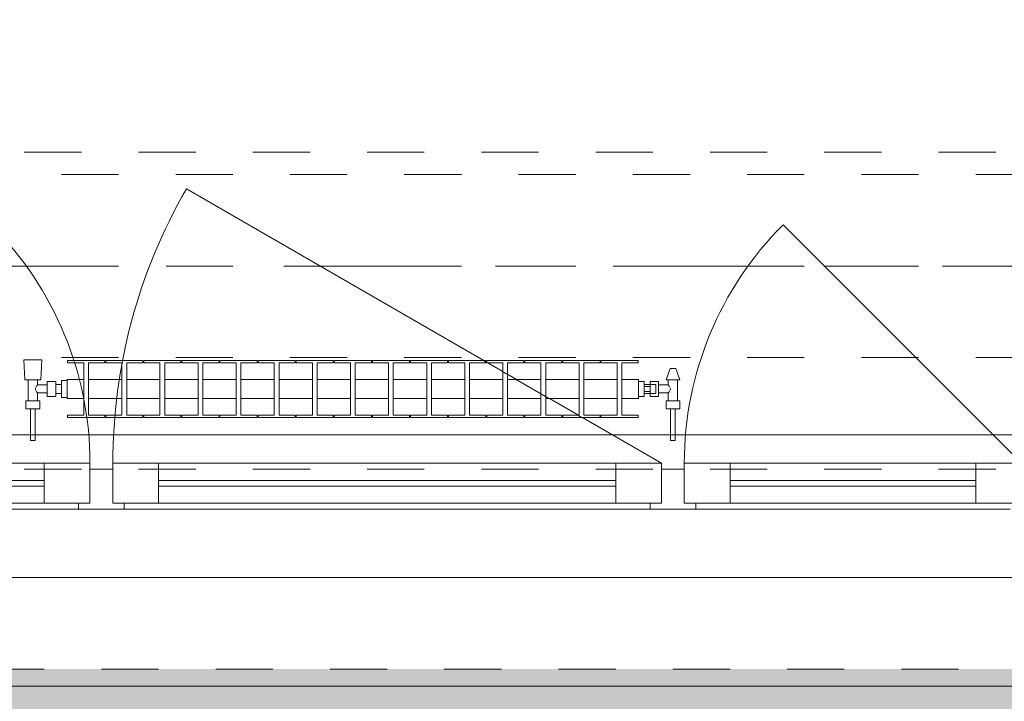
# Model space of a CAD drawing. Header units: metres. Extents: x -3.6 to 90.7, y -11.1 to 18.
# Tile 547 of 656: x 52.1 to 53.8, y -0.2 to 1. Entities that reach past the tile are written whole.
import ezdxf

# ---------------------------------------------------------------- set-up
doc = ezdxf.new("R2010")
doc.units = ezdxf.units.M
doc.header["$MEASUREMENT"] = 0
for name, pattern in [('Achse', [0.2, 0.1, -0.05, 0, -0.05]), ('Strichlinie doppelt', [0.546806, 0.264583, -0.105833, 0.070556, -0.105833]), ('Strichlinie eng', [0.115, 0.075, -0.04]), ('Untersicht', [0.1, 0.075, -0.025]), ('Wipeout_Contour', [1, 0, -1])]:
    doc.linetypes.add(name, pattern=pattern)
for name, color, linetype in [('152 - Bemaßung_ Beschriftung.Ausbau', 7, 'Continuous'), ('302 - Elemente.Schraffur', 7, 'Continuous'), ('451 - Universal.Achsen Raster', 7, 'Continuous'), ('603 - Struktur.Bodenplatte_ Decke Roh', 7, 'Continuous'), ('604 - Struktur.Wand Aussen', 7, 'Continuous'), ('608 - Struktur.Träger', 7, 'Continuous'), ('650 - Abdeckung.Fußboden Aufbau', 7, 'Continuous'), ('801 - HKLSE.Heizung_ Klima_ Lüftung', 7, 'Continuous'), ('Neubau_653 - Abdeckung.TB Verkofferung', 7, 'Continuous')]:
    doc.layers.add(name, color=color, linetype=linetype)
doc.styles.add('ERSTELLTER_STIL_2', font='txt')
doc.dimstyles.new('ERSTELLTER_STIL__1', dxfattribs={"dimtxt": 0.1, "dimasz": 0.0532, "dimexe": 0.18, "dimexo": 0.0625, "dimgap": 0, "dimtad": 1, "dimzin": 0, "dimdsep": 46, "dimtxsty": 'ERSTELLTER_STIL_2', "dimblk": 'ARROWHEAD_2', "dimblk1": 'ARROWHEAD_2', "dimblk2": 'ARROWHEAD_2', "dimcen": 0.09, "dimse1": 1, "dimse2": 1, "dimclrd": 7, "dimclre": 7, "dimclrt": 7, "dimazin": 0, "dimtfac": 1, "dimtdec": 4, "dimtmove": 0, "dimatfit": 3, "dimfxl": 1, "dimtolj": 1, "dimtzin": 0, "dimarcsym": 0})
doc.dimstyles.new('ERSTELLTER_STIL__2', dxfattribs={"dimtxt": 0.1, "dimasz": 0.0532, "dimexe": 0.18, "dimexo": 0.0625, "dimgap": 0, "dimtad": 1, "dimzin": 0, "dimdsep": 46, "dimtxsty": 'ERSTELLTER_STIL_2', "dimblk": 'ARROWHEAD_2', "dimblk1": 'ARROWHEAD_2', "dimblk2": 'ARROWHEAD_2', "dimcen": 0.09, "dimse1": 1, "dimse2": 1, "dimclrd": 7, "dimclre": 7, "dimclrt": 7, "dimazin": 0, "dimtfac": 1, "dimtdec": 4, "dimtmove": 2, "dimatfit": 3, "dimfxl": 1, "dimtolj": 1, "dimtzin": 0, "dimarcsym": 0})
doc.dimstyles.new('ERSTELLTER_STIL__3', dxfattribs={"dimtxt": 0.1, "dimasz": 0.0532, "dimexe": 0.18, "dimexo": 0.0625, "dimgap": 0, "dimtad": 1, "dimtih": 1, "dimtoh": 1, "dimzin": 0, "dimdsep": 46, "dimtxsty": 'ERSTELLTER_STIL_2', "dimblk": 'ARROWHEAD_2', "dimblk1": 'ARROWHEAD_2', "dimblk2": 'ARROWHEAD_2', "dimcen": 0.09, "dimse1": 1, "dimse2": 1, "dimclrd": 7, "dimclre": 7, "dimclrt": 7, "dimazin": 0, "dimtfac": 1, "dimtdec": 4, "dimtmove": 0, "dimatfit": 3, "dimfxl": 1, "dimtolj": 1, "dimtzin": 0, "dimarcsym": 0})

# ---------------------------------------------------------------- blocks, each defined once
blk = doc.blocks.new('*D352')
at = {"layer": '152 - Bemaßung_ Beschriftung.Ausbau', "color": 7, "linetype": 'Continuous', "lineweight": 5}
for p, q in [((-1.71, 0.0252), (-1.64, -0.0152)), ((-1.675, -0.145), (-1.675, 0.005)), ((-1.71, -0.1248), (-1.64, -0.1652)), ((-1.6225, -0.145), (-1.7275, -0.145)), ((-1.675, -0.1792), (-1.675, -0.145))]:
    blk.add_line(p, q, dxfattribs=at)
at = {"layer": '152 - Bemaßung_ Beschriftung.Ausbau', "color": 7, "lineweight": 5, "insert": (-1.6866, -0.1459), "char_height": 0.1, "attachment_point": 7, "rotation": 90, "style": 'ERSTELLTER_STIL_2'}
blk.add_mtext('\\A1;{\\pql;\\fArial|b0|i0|c0|p38;15}', dxfattribs=at)
blk = doc.blocks.new('ARROWHEAD_2')
at = {"color": 0, "linetype": 'Continuous', "lineweight": 0}
for p, q in [((-0.378, -0.655), (0.378, 0.655)), ((0, 0), (-1, 0))]:
    blk.add_line(p, q, dxfattribs=at)
blk = doc.blocks.new('*D353')
at = {"layer": '152 - Bemaßung_ Beschriftung.Ausbau', "color": 7, "linetype": 'Continuous', "lineweight": 5}
for p, q in [((-1.71, 0.0252), (-1.64, -0.0152)), ((-1.675, -0.145), (-1.675, 0.005))]:
    blk.add_line(p, q, dxfattribs=at)
blk = doc.blocks.new('*D362')
at = {"layer": '152 - Bemaßung_ Beschriftung.Ausbau', "color": 7, "linetype": 'Continuous', "lineweight": 5}
for p, q in [((-2.21, 0.0252), (-2.14, -0.0152)), ((-2.175, -0.145), (-2.175, 0.005)), ((-2.21, -0.1248), (-2.14, -0.1652)), ((-2.1225, -0.145), (-2.2275, -0.145)), ((-2.175, -0.1792), (-2.175, -0.145))]:
    blk.add_line(p, q, dxfattribs=at)
at = {"layer": '152 - Bemaßung_ Beschriftung.Ausbau', "color": 7, "lineweight": 5, "insert": (-2.1845, -0.1451), "char_height": 0.1, "attachment_point": 7, "rotation": 90, "style": 'ERSTELLTER_STIL_2'}
blk.add_mtext('\\A1;{\\pql;\\fArial|b0|i0|c0|p38;15}', dxfattribs=at)
blk = doc.blocks.new('*D363')
at = {"layer": '152 - Bemaßung_ Beschriftung.Ausbau', "color": 7, "linetype": 'Continuous', "lineweight": 5}
for p, q in [((-2.21, 0.2702), (-2.14, 0.2298)), ((-2.14, 0.2248), (-2.21, 0.2652)), ((-2.1225, 0.245), (-2.2275, 0.245)), ((-2.175, 0.005), (-2.175, 0.245)), ((-2.21, 0.0252), (-2.14, -0.0152)), ((-2.1225, 0.005), (-2.2275, 0.005)), ((-2.175, -0.145), (-2.175, 0.005))]:
    blk.add_line(p, q, dxfattribs=at)
at = {"layer": '152 - Bemaßung_ Beschriftung.Ausbau', "color": 7, "lineweight": 5, "insert": (-2.195, 0.0491), "char_height": 0.1, "attachment_point": 7, "rotation": 90, "style": 'ERSTELLTER_STIL_2'}
blk.add_mtext('\\A1;{\\pql;\\fArial|b0|i0|c0|p38;24}', dxfattribs=at)
blk = doc.blocks.new('*D408')
at = {"layer": '152 - Bemaßung_ Beschriftung.Ausbau', "color": 7, "linetype": 'Continuous', "lineweight": 5}
for p, q in [((51.55, -4.1125), (51.55, -4.0075)), ((53.95, -4.1125), (53.95, -4.0075)), ((51.5702, -4.025), (51.5298, -4.095)), ((53.9702, -4.025), (53.9298, -4.095)), ((51.55, -4.06), (53.95, -4.06))]:
    blk.add_line(p, q, dxfattribs=at)
at = {"layer": '152 - Bemaßung_ Beschriftung.Ausbau', "color": 7, "lineweight": 5, "char_height": 0.1, "attachment_point": 7, "style": 'ERSTELLTER_STIL_2'}
for s, insert in [('\\A1;{\\pql;\\fArial|b0|i0|c0|p38;2,40}', (52.617, -4.04)), ('\\A1;{\\pql;\\fArial|b0|i0|c0|p38;2,01}', (52.617, -4.18))]:
    blk.add_mtext(s, dxfattribs=dict(at, insert=insert))
blk = doc.blocks.new('*D446')
at = {"layer": '152 - Bemaßung_ Beschriftung.Ausbau', "color": 7, "linetype": 'Continuous', "lineweight": 5}
for p, q in [((51.005, -4.6125), (51.005, -4.5075)), ((54.465, -4.6125), (54.465, -4.5075)), ((51.0252, -4.525), (50.9848, -4.595)), ((54.4852, -4.525), (54.4448, -4.595)), ((51.005, -4.56), (54.465, -4.56))]:
    blk.add_line(p, q, dxfattribs=at)
at = {"layer": '152 - Bemaßung_ Beschriftung.Ausbau', "color": 7, "lineweight": 5, "char_height": 0.1, "attachment_point": 7, "style": 'ERSTELLTER_STIL_2'}
for s, insert in [('\\A1;{\\pql;\\fArial|b0|i0|c0|p38;3,46}', (52.5261, -4.54)), ('\\A1;{\\pql;\\fArial|b0|i0|c0|p38;14}', (54.293, -4.54))]:
    blk.add_mtext(s, dxfattribs=dict(at, insert=insert))
blk = doc.blocks.new('*D485')
at = {"layer": '152 - Bemaßung_ Beschriftung.Ausbau', "color": 7, "linetype": 'Continuous', "lineweight": 5}
for p, q in [((51.08, -5.1125), (51.08, -5.0075)), ((54.38, -5.1125), (54.38, -5.0075)), ((51.1002, -5.025), (51.0598, -5.095)), ((54.4002, -5.025), (54.3598, -5.095)), ((51.08, -5.06), (54.38, -5.06))]:
    blk.add_line(p, q, dxfattribs=at)
at = {"layer": '152 - Bemaßung_ Beschriftung.Ausbau', "color": 7, "lineweight": 5, "insert": (52.597, -5.04), "char_height": 0.1, "attachment_point": 7, "style": 'ERSTELLTER_STIL_2'}
blk.add_mtext('\\A1;{\\pql;\\fArial|b0|i0|c0|p38;3,30}', dxfattribs=at)
blk = doc.blocks.new('*D494')
at = {"layer": '152 - Bemaßung_ Beschriftung.Ausbau', "color": 7, "linetype": 'Continuous', "lineweight": 5}
for p, q in [((-0.165, -5.6125), (-0.165, -5.5075)), ((62.425, -5.6125), (62.425, -5.5075)), ((-0.1448, -5.525), (-0.1852, -5.595)), ((62.4048, -5.595), (62.4452, -5.525)), ((-0.1992, -5.56), (-0.165, -5.56)), ((-0.165, -5.56), (62.425, -5.56)), ((62.425, -5.56), (62.4593, -5.56))]:
    blk.add_line(p, q, dxfattribs=at)
at = {"layer": '152 - Bemaßung_ Beschriftung.Ausbau', "color": 7, "lineweight": 5, "insert": (30.959, -5.54), "char_height": 0.1, "attachment_point": 7, "style": 'ERSTELLTER_STIL_2'}
blk.add_mtext('\\A1;{\\pql;\\fArial|b0|i0|c0|p38;62,59}', dxfattribs=at)

msp = doc.modelspace()

# ---------------------------------------------------------------- hatches: boundary and pattern name
at = {"layer": '302 - Elemente.Schraffur', "linetype": 'Continuous', "lineweight": 0, "true_color": 0x191919}
msp.add_hatch(color=250, dxfattribs=at).paths.add_polyline_path([(43.73, -3.31), (55.22, -3.31), (55.22, -0.155), (43.73, -0.155)])

# ---------------------------------------------------------------- linework, layer by layer
at = {"layer": '451 - Universal.Achsen Raster', "color": 160, "linetype": 'Strichlinie doppelt', "lineweight": 9, "true_color": 0x3232ff}
msp.add_line((64.935, 0.55), (-3.175, 0.55), dxfattribs=at)
at = {"layer": '603 - Struktur.Bodenplatte_ Decke Roh', "color": 7, "linetype": 'Continuous', "lineweight": 18, "flags": 128}
msp.add_lwpolyline([(-0.015, 0.005), (62.275, 0.005), (62.275, 13.695), (50.78, 13.695), (50.78, 13.455), (50.78, 13), (50.84, 13), (50.84, 8.585), (49.03, 8.585), (49.03, 8.725), (47.41, 8.725), (47.41, 13), (47.48, 13), (47.48, 13.455), (47.48, 13.695), (14.78, 13.695)], dxfattribs=at)
at = {"layer": '604 - Struktur.Wand Aussen', "color": 7, "linetype": 'Continuous', "lineweight": 9}
for p, q in [((53.86, 0.205), (53.4428, 0.6222)), ((51.65, -0.185), (53.85, -0.185))]:
    msp.add_line(p, q, dxfattribs=at)
at = {"layer": '604 - Struktur.Wand Aussen', "color": 7, "linetype": 'Continuous', "lineweight": 13}
for p, q in [((51.72, 0.205), (52.15, 0.205)), ((52.15, 0.135), (52.15, 0.205)), ((52.15, 0.205), (52.23, 0.205)), ((52.23, 0.205), (52.23, 0.135)), ((52.23, 0.135), (52.23, 0.195)), ((52.23, 0.195), (52.25, 0.195)), ((52.25, 0.195), (52.27, 0.195)), ((52.27, 0.135), (52.27, 0.205)), ((52.27, 0.205), (52.35, 0.205)), ((52.27, 0.195), (52.27, 0.135)), ((52.35, 0.205), (53.15, 0.205)), ((52.35, 0.205), (52.35, 0.135)), ((53.15, 0.135), (53.15, 0.205)), ((53.15, 0.205), (53.23, 0.205)), ((53.23, 0.205), (53.23, 0.135)), ((53.23, 0.135), (53.23, 0.195)), ((53.23, 0.195), (53.25, 0.195)), ((53.25, 0.195), (53.27, 0.195)), ((53.27, 0.135), (53.27, 0.205)), ((53.27, 0.205), (53.35, 0.205)), ((53.27, 0.195), (53.27, 0.135)), ((53.35, 0.205), (53.78, 0.205)), ((53.35, 0.205), (53.35, 0.135)), ((53.78, 0.135), (53.78, 0.205)), ((53.78, 0.205), (53.86, 0.205)), ((51.72, 0.175), (52.15, 0.175)), ((52.35, 0.175), (53.15, 0.175)), ((53.35, 0.175), (53.78, 0.175)), ((52.15, 0.165), (51.72, 0.165)), ((53.15, 0.165), (52.35, 0.165)), ((53.78, 0.165), (53.35, 0.165)), ((52.21, 0.125), (51.66, 0.125)), ((52.15, 0.135), (51.72, 0.135)), ((52.23, 0.135), (52.15, 0.135)), ((52.21, 0.125), (52.21, 0.135)), ((52.21, 0.135), (52.23, 0.135)), ((52.25, 0.125), (52.21, 0.125)), ((52.29, 0.125), (52.25, 0.125)), ((52.27, 0.135), (52.29, 0.135)), ((52.35, 0.135), (52.27, 0.135)), ((52.29, 0.135), (52.29, 0.125)), ((53.21, 0.125), (52.29, 0.125)), ((53.15, 0.135), (52.35, 0.135)), ((53.23, 0.135), (53.15, 0.135)), ((53.21, 0.125), (53.21, 0.135)), ((53.21, 0.135), (53.23, 0.135)), ((53.25, 0.125), (53.21, 0.125)), ((53.29, 0.125), (53.25, 0.125)), ((53.27, 0.135), (53.29, 0.135)), ((53.35, 0.135), (53.27, 0.135)), ((53.29, 0.135), (53.29, 0.125)), ((53.84, 0.125), (53.29, 0.125)), ((53.78, 0.135), (53.35, 0.135)), ((53.86, 0.135), (53.78, 0.135))]:
    msp.add_line(p, q, dxfattribs=at)
at = {"layer": '604 - Struktur.Wand Aussen', "color": 7, "linetype": 'Strichlinie eng', "lineweight": 9}
msp.add_line((51.65, -0.155), (53.85, -0.155), dxfattribs=at)
at = {"layer": '608 - Struktur.Träger', "color": 7, "linetype": 'Untersicht', "lineweight": 13}
msp.add_line((0.38, 0.71), (61.88, 0.71), dxfattribs=at)
at = {"layer": '608 - Struktur.Träger', "color": 7, "linetype": 'Achse', "lineweight": 9}
msp.add_line((0.38, 0.55), (61.88, 0.55), dxfattribs=at)
at = {"layer": '650 - Abdeckung.Fußboden Aufbau', "color": 7, "linetype": 'Continuous', "lineweight": 13, "flags": 128}
msp.add_lwpolyline([(51.005, 5.805), (51.005, 1.01), (51.115, 1.01), (51.115, 0.255), (54.37, 0.255), (54.37, 0.71), (54.465, 0.71), (54.465, 5.19), (54.37, 5.19)], dxfattribs=at)
at = {"layer": 'Neubau_653 - Abdeckung.TB Verkofferung', "color": 1, "linetype": 'Untersicht', "lineweight": 9}
for p, q in [((51.115, 0.7495), (62.025, 0.7495)), ((51.115, 0.195), (62.025, 0.195))]:
    msp.add_line(p, q, dxfattribs=at)

# ---------------------------------------------------------------- dimensions: what is measured, and where the dimension line sits
at = {"layer": '152 - Bemaßung_ Beschriftung.Ausbau', "color": 7, "linetype": 'Continuous', "lineweight": 5}
for base, p1, p2, picture, middle in [((53.95, -4.06), (51.55, 0.125), (53.95, 0.125), '*D408', (52.7469, -3.99)), ((62.425, -5.56), (-0.165, -0.145), (62.425, -0.145), '*D494', (31.127, -5.49))]:
    dim = msp.add_linear_dim(base=base, p1=p1, p2=p2, dimstyle='ERSTELLTER_STIL__3', dxfattribs=at)
    dim.commit()
    dim.dimension.update_dxf_attribs({"geometry": picture, "text_midpoint": middle, "dimtype": 160})
for base, p1, p2, dimstyle, picture, middle in [((-2.175, 0.005), (-0.165, -0.145), (62.275, 0.005), 'ERSTELLTER_STIL__2', '*D362', (-2.2345, -0.0689)), ((-1.675, 0.005), (-0.165, -0.145), (62.275, 0.005), 'ERSTELLTER_STIL__2', '*D352', (-1.7366, -0.0697)), ((-1.675, 0.005), (62.275025, 0.005), (-0.015, 0.005), 'ERSTELLTER_STIL__1', '*D353', (-1.7450000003, 0.001853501))]:
    dim = msp.add_linear_dim(base=base, p1=p1, p2=p2, angle=90, dimstyle=dimstyle, dxfattribs=at)
    dim.commit()
    dim.dimension.update_dxf_attribs({"geometry": picture, "text_midpoint": middle, "dimtype": 160, "text_rotation": 90})

# ---------------------------------------------------------------- next in the draw order: wipeouts: each hides what was drawn before it
at = {"color": 254, "linetype": 'Wipeout_Contour', "lineweight": 0, "ltscale": 12857.093999}
msp.add_wipeout([(52.19, 0.3183), (52.2192, 0.3183), (52.2192, 0.2892), (52.1908, 0.2892), (52.1908, 0.285), (52.2558, 0.285), (52.2558, 0.2892), (52.2275, 0.2892), (52.2275, 0.3183), (52.2858, 0.3183), (52.2858, 0.2892), (52.2575, 0.2892), (52.2575, 0.285), (52.3225, 0.285), (52.3225, 0.2892), (52.2942, 0.2892), (52.2942, 0.3183), (52.3525, 0.3183), (52.3525, 0.2892), (52.3242, 0.2892), (52.3242, 0.285), (52.3892, 0.285), (52.3892, 0.2892), (52.3608, 0.2892), (52.3608, 0.3183), (52.4192, 0.3183), (52.4192, 0.2892), (52.3908, 0.2892), (52.3908, 0.285), (52.4558, 0.285), (52.4558, 0.2892), (52.4275, 0.2892), (52.4275, 0.3183), (52.4858, 0.3183), (52.4858, 0.2892), (52.4575, 0.2892), (52.4575, 0.285), (52.5225, 0.285), (52.5225, 0.2892), (52.4942, 0.2892), (52.4942, 0.3183), (52.5525, 0.3183), (52.5525, 0.2892), (52.5242, 0.2892), (52.5242, 0.285), (52.5892, 0.285), (52.5892, 0.2892), (52.5608, 0.2892), (52.5608, 0.3183), (52.6192, 0.3183), (52.6192, 0.2892), (52.5908, 0.2892), (52.5908, 0.285), (52.6558, 0.285), (52.6558, 0.2892), (52.6275, 0.2892), (52.6275, 0.3183), (52.6858, 0.3183), (52.6858, 0.2892), (52.6575, 0.2892), (52.6575, 0.285), (52.7225, 0.285), (52.7225, 0.2892), (52.6942, 0.2892), (52.6942, 0.3183), (52.7525, 0.3183), (52.7525, 0.2892), (52.7242, 0.2892), (52.7242, 0.285), (52.7892, 0.285), (52.7892, 0.2892), (52.7608, 0.2892), (52.7608, 0.3183), (52.8192, 0.3183), (52.8192, 0.2892), (52.7908, 0.2892), (52.7908, 0.285), (52.8558, 0.285), (52.8558, 0.2892), (52.8275, 0.2892), (52.8275, 0.3183), (52.8858, 0.3183), (52.8858, 0.2892), (52.8575, 0.2892), (52.8575, 0.285), (52.9225, 0.285), (52.9225, 0.2892), (52.8942, 0.2892), (52.8942, 0.3183), (52.9525, 0.3183), (52.9525, 0.2892), (52.9242, 0.2892), (52.9242, 0.285), (52.9892, 0.285), (52.9892, 0.2892), (52.9608, 0.2892), (52.9608, 0.3183), (53.0192, 0.3183), (53.0192, 0.2892), (52.9908, 0.2892), (52.9908, 0.285), (53.0558, 0.285), (53.0558, 0.2892), (53.0275, 0.2892), (53.0275, 0.3183), (53.0858, 0.3183), (53.0858, 0.2892), (53.0575, 0.2892), (53.0575, 0.285), (53.1225, 0.285), (53.1225, 0.2892), (53.0942, 0.2892), (53.0942, 0.3183), (53.1525, 0.3183), (53.1525, 0.2892), (53.1242, 0.2892), (53.1242, 0.285), (53.1892, 0.285), (53.1892, 0.2892), (53.1608, 0.2892), (53.1608, 0.3183), (53.19, 0.3183), (53.19, 0.3517), (53.1608, 0.3517), (53.1608, 0.3808), (53.1892, 0.3808), (53.1892, 0.385), (53.1242, 0.385), (53.1242, 0.3808), (53.1525, 0.3808), (53.1525, 0.3517), (53.0942, 0.3517), (53.0942, 0.3808), (53.1225, 0.3808), (53.1225, 0.385), (53.0575, 0.385), (53.0575, 0.3808), (53.0858, 0.3808), (53.0858, 0.3517), (53.0275, 0.3517), (53.0275, 0.3808), (53.0558, 0.3808), (53.0558, 0.385), (52.9908, 0.385), (52.9908, 0.3808), (53.0192, 0.3808), (53.0192, 0.3517), (52.9608, 0.3517), (52.9608, 0.3808), (52.9892, 0.3808), (52.9892, 0.385), (52.9242, 0.385), (52.9242, 0.3808), (52.9525, 0.3808), (52.9525, 0.3517), (52.8942, 0.3517), (52.8942, 0.3808), (52.9225, 0.3808), (52.9225, 0.385), (52.8575, 0.385), (52.8575, 0.3808), (52.8858, 0.3808), (52.8858, 0.3517), (52.8275, 0.3517), (52.8275, 0.3808), (52.8558, 0.3808), (52.8558, 0.385), (52.7908, 0.385), (52.7908, 0.3808), (52.8192, 0.3808), (52.8192, 0.3517), (52.7608, 0.3517), (52.7608, 0.3808), (52.7892, 0.3808), (52.7892, 0.385), (52.7242, 0.385), (52.7242, 0.3808), (52.7525, 0.3808), (52.7525, 0.3517), (52.6942, 0.3517), (52.6942, 0.3808), (52.7225, 0.3808), (52.7225, 0.385), (52.6575, 0.385), (52.6575, 0.3808), (52.6858, 0.3808), (52.6858, 0.3517), (52.6275, 0.3517), (52.6275, 0.3808), (52.6558, 0.3808), (52.6558, 0.385), (52.5908, 0.385), (52.5908, 0.3808), (52.6192, 0.3808), (52.6192, 0.3517), (52.5608, 0.3517), (52.5608, 0.3808), (52.5892, 0.3808), (52.5892, 0.385), (52.5242, 0.385), (52.5242, 0.3808), (52.5525, 0.3808), (52.5525, 0.3517), (52.4942, 0.3517), (52.4942, 0.3808), (52.5225, 0.3808), (52.5225, 0.385), (52.4575, 0.385), (52.4575, 0.3808), (52.4858, 0.3808), (52.4858, 0.3517), (52.4275, 0.3517), (52.4275, 0.3808), (52.4558, 0.3808), (52.4558, 0.385), (52.3908, 0.385), (52.3908, 0.3808), (52.4192, 0.3808), (52.4192, 0.3517), (52.3608, 0.3517), (52.3608, 0.3808), (52.3892, 0.3808), (52.3892, 0.385), (52.3242, 0.385), (52.3242, 0.3808), (52.3525, 0.3808), (52.3525, 0.3517), (52.2942, 0.3517), (52.2942, 0.3808), (52.3225, 0.3808), (52.3225, 0.385), (52.2575, 0.385), (52.2575, 0.3808), (52.2858, 0.3808), (52.2858, 0.3517), (52.2275, 0.3517), (52.2275, 0.3808), (52.2558, 0.3808), (52.2558, 0.385), (52.1908, 0.385), (52.1908, 0.3808), (52.2192, 0.3808), (52.2192, 0.3517), (52.19, 0.3517)], dxfattribs=at).dxf.layer = '801 - HKLSE.Heizung_ Klima_ Lüftung'

# ---------------------------------------------------------------- next in the draw order: linework, layer by layer
at = {"layer": '604 - Struktur.Wand Aussen', "color": 7, "linetype": 'Continuous', "lineweight": 9}
msp.add_arc((53.23, 0.205), 0.96, 150, 180, dxfattribs=at)
at = {"layer": '801 - HKLSE.Heizung_ Klima_ Lüftung', "color": 7, "linetype": 'Continuous', "lineweight": 5}
for p, q in [((52.2192, 0.2892), (52.2192, 0.3808)), ((52.2558, 0.3808), (52.2275, 0.3808)), ((52.2275, 0.3808), (52.2275, 0.2892)), ((52.2558, 0.385), (52.2558, 0.3808)), ((52.2575, 0.385), (52.3225, 0.385)), ((52.2575, 0.3808), (52.2575, 0.385)), ((52.2575, 0.385), (52.3225, 0.385)), ((52.2575, 0.3808), (52.2575, 0.385)), ((52.2858, 0.3808), (52.2575, 0.3808)), ((52.2858, 0.2892), (52.2858, 0.3808)), ((52.3225, 0.3808), (52.2942, 0.3808)), ((52.2942, 0.3808), (52.2942, 0.2892)), ((52.3225, 0.385), (52.3225, 0.3808)), ((52.3225, 0.385), (52.3225, 0.3808)), ((52.3242, 0.385), (52.3892, 0.385)), ((52.3242, 0.385), (52.3892, 0.385)), ((52.3242, 0.3808), (52.3242, 0.385)), ((52.3525, 0.3808), (52.3242, 0.3808)), ((52.3525, 0.2892), (52.3525, 0.3808)), ((52.3892, 0.3808), (52.3608, 0.3808)), ((52.3608, 0.3808), (52.3608, 0.2892)), ((52.3892, 0.385), (52.3892, 0.3808)), ((52.3892, 0.385), (52.3892, 0.3808)), ((52.3908, 0.385), (52.4558, 0.385)), ((52.3908, 0.385), (52.4558, 0.385)), ((52.3908, 0.3808), (52.3908, 0.385)), ((52.4192, 0.3808), (52.3908, 0.3808)), ((52.4192, 0.2892), (52.4192, 0.3808)), ((52.4558, 0.3808), (52.4275, 0.3808)), ((52.4275, 0.3808), (52.4275, 0.2892)), ((52.4558, 0.385), (52.4558, 0.3808)), ((52.4575, 0.385), (52.5225, 0.385)), ((52.4575, 0.3808), (52.4575, 0.385)), ((52.4575, 0.385), (52.5225, 0.385)), ((52.4575, 0.3808), (52.4575, 0.385)), ((52.4858, 0.3808), (52.4575, 0.3808)), ((52.4858, 0.2892), (52.4858, 0.3808)), ((52.5225, 0.3808), (52.4942, 0.3808)), ((52.4942, 0.3808), (52.4942, 0.2892)), ((52.5225, 0.385), (52.5225, 0.3808)), ((52.5225, 0.385), (52.5225, 0.3808)), ((52.5242, 0.385), (52.5892, 0.385)), ((52.5242, 0.385), (52.5892, 0.385)), ((52.5242, 0.3808), (52.5242, 0.385)), ((52.5525, 0.3808), (52.5242, 0.3808)), ((52.5525, 0.2892), (52.5525, 0.3808)), ((52.5892, 0.3808), (52.5608, 0.3808)), ((52.5608, 0.3808), (52.5608, 0.2892)), ((52.5892, 0.385), (52.5892, 0.3808)), ((52.5908, 0.385), (52.6558, 0.385)), ((52.5908, 0.3808), (52.5908, 0.385)), ((52.5908, 0.385), (52.6558, 0.385)), ((52.5908, 0.3808), (52.5908, 0.385)), ((52.6192, 0.3808), (52.5908, 0.3808)), ((52.6192, 0.2892), (52.6192, 0.3808)), ((52.6558, 0.3808), (52.6275, 0.3808)), ((52.6275, 0.3808), (52.6275, 0.2892)), ((52.6558, 0.385), (52.6558, 0.3808)), ((52.6575, 0.385), (52.7225, 0.385)), ((52.6575, 0.385), (52.7225, 0.385)), ((52.6575, 0.3808), (52.6575, 0.385)), ((52.6858, 0.3808), (52.6575, 0.3808)), ((52.6858, 0.2892), (52.6858, 0.3808)), ((52.7225, 0.3808), (52.6942, 0.3808)), ((52.6942, 0.3808), (52.6942, 0.2892)), ((52.7225, 0.385), (52.7225, 0.3808)), ((52.7225, 0.385), (52.7225, 0.3808)), ((52.7242, 0.385), (52.7892, 0.385)), ((52.7242, 0.385), (52.7892, 0.385)), ((52.7242, 0.3808), (52.7242, 0.385)), ((52.7525, 0.3808), (52.7242, 0.3808)), ((52.7525, 0.2892), (52.7525, 0.3808)), ((52.7892, 0.3808), (52.7608, 0.3808)), ((52.7608, 0.3808), (52.7608, 0.2892)), ((52.7892, 0.385), (52.7892, 0.3808)), ((52.7892, 0.385), (52.7892, 0.3808)), ((52.7908, 0.385), (52.8558, 0.385)), ((52.7908, 0.3808), (52.7908, 0.385)), ((52.7908, 0.385), (52.8558, 0.385)), ((52.7908, 0.3808), (52.7908, 0.385)), ((52.8192, 0.3808), (52.7908, 0.3808)), ((52.8192, 0.2892), (52.8192, 0.3808)), ((52.8558, 0.3808), (52.8275, 0.3808)), ((52.8275, 0.3808), (52.8275, 0.2892)), ((52.8558, 0.385), (52.8558, 0.3808)), ((52.8575, 0.385), (52.9225, 0.385)), ((52.8575, 0.385), (52.9225, 0.385)), ((52.8575, 0.3808), (52.8575, 0.385)), ((52.8858, 0.3808), (52.8575, 0.3808)), ((52.8858, 0.2892), (52.8858, 0.3808)), ((52.9225, 0.3808), (52.8942, 0.3808)), ((52.8942, 0.3808), (52.8942, 0.2892)), ((52.9225, 0.385), (52.9225, 0.3808)), ((52.9242, 0.385), (52.9892, 0.385)), ((52.9242, 0.385), (52.9892, 0.385)), ((52.9242, 0.3808), (52.9242, 0.385)), ((52.9525, 0.3808), (52.9242, 0.3808)), ((52.9525, 0.2892), (52.9525, 0.3808)), ((52.9892, 0.3808), (52.9608, 0.3808)), ((52.9608, 0.3808), (52.9608, 0.2892)), ((52.9892, 0.385), (52.9892, 0.3808)), ((52.9892, 0.385), (52.9892, 0.3808)), ((52.9908, 0.385), (53.0558, 0.385)), ((52.9908, 0.3808), (52.9908, 0.385)), ((52.9908, 0.385), (53.0558, 0.385)), ((52.9908, 0.3808), (52.9908, 0.385)), ((53.0192, 0.3808), (52.9908, 0.3808)), ((53.0192, 0.2892), (53.0192, 0.3808)), ((53.0558, 0.3808), (53.0275, 0.3808)), ((53.0275, 0.3808), (53.0275, 0.2892)), ((53.0558, 0.385), (53.0558, 0.3808)), ((53.0575, 0.385), (53.1225, 0.385)), ((53.0575, 0.3808), (53.0575, 0.385)), ((53.0575, 0.385), (53.1225, 0.385)), ((53.0575, 0.3808), (53.0575, 0.385)), ((53.0858, 0.3808), (53.0575, 0.3808)), ((53.0858, 0.2892), (53.0858, 0.3808)), ((53.1225, 0.3808), (53.0942, 0.3808)), ((53.0942, 0.3808), (53.0942, 0.2892)), ((53.1225, 0.385), (53.1225, 0.3808)), ((53.1225, 0.385), (53.1225, 0.3808)), ((53.1242, 0.385), (53.1892, 0.385)), ((53.1242, 0.3808), (53.1242, 0.385)), ((53.1242, 0.385), (53.1892, 0.385)), ((53.1242, 0.3808), (53.1242, 0.385)), ((53.1525, 0.3808), (53.1242, 0.3808)), ((53.1525, 0.2892), (53.1525, 0.3808)), ((53.1892, 0.3808), (53.1608, 0.3808)), ((53.1608, 0.3808), (53.1608, 0.2892)), ((53.1892, 0.385), (53.1892, 0.3808)), ((52.2275, 0.3517), (52.2858, 0.3517)), ((52.2942, 0.3517), (52.3525, 0.3517)), ((52.3608, 0.3517), (52.4192, 0.3517)), ((52.4275, 0.3517), (52.4858, 0.3517)), ((52.4942, 0.3517), (52.5525, 0.3517)), ((52.5608, 0.3517), (52.6192, 0.3517)), ((52.6275, 0.3517), (52.6858, 0.3517)), ((52.6942, 0.3517), (52.7525, 0.3517)), ((52.7608, 0.3517), (52.8192, 0.3517)), ((52.8275, 0.3517), (52.8858, 0.3517)), ((52.8942, 0.3517), (52.9525, 0.3517)), ((52.9608, 0.3517), (53.0192, 0.3517)), ((53.0275, 0.3517), (53.0858, 0.3517)), ((53.0942, 0.3517), (53.1525, 0.3517)), ((52.2275, 0.3183), (52.2858, 0.3183)), ((52.2942, 0.3183), (52.3525, 0.3183)), ((52.3608, 0.3183), (52.4192, 0.3183)), ((52.4275, 0.3183), (52.4858, 0.3183)), ((52.4942, 0.3183), (52.5525, 0.3183)), ((52.5608, 0.3183), (52.6192, 0.3183)), ((52.6275, 0.3183), (52.6858, 0.3183)), ((52.6942, 0.3183), (52.7525, 0.3183)), ((52.7608, 0.3183), (52.8192, 0.3183)), ((52.8275, 0.3183), (52.8858, 0.3183)), ((52.8942, 0.3183), (52.9525, 0.3183)), ((52.9608, 0.3183), (53.0192, 0.3183)), ((53.0275, 0.3183), (53.0858, 0.3183)), ((53.0942, 0.3183), (53.1525, 0.3183)), ((52.2275, 0.2892), (52.2558, 0.2892)), ((52.2558, 0.2892), (52.2558, 0.285)), ((52.2575, 0.285), (52.2575, 0.2892)), ((52.2575, 0.285), (52.2575, 0.2892)), ((52.2575, 0.2892), (52.2858, 0.2892)), ((52.3225, 0.285), (52.2575, 0.285)), ((52.2942, 0.2892), (52.3225, 0.2892)), ((52.3225, 0.2892), (52.3225, 0.285)), ((52.3225, 0.2892), (52.3225, 0.285)), ((52.3242, 0.285), (52.3242, 0.2892)), ((52.3242, 0.2892), (52.3525, 0.2892)), ((52.3892, 0.285), (52.3242, 0.285)), ((52.3608, 0.2892), (52.3892, 0.2892)), ((52.3892, 0.2892), (52.3892, 0.285)), ((52.3892, 0.2892), (52.3892, 0.285)), ((52.3908, 0.285), (52.3908, 0.2892)), ((52.3908, 0.2892), (52.4192, 0.2892)), ((52.4558, 0.285), (52.3908, 0.285)), ((52.4275, 0.2892), (52.4558, 0.2892)), ((52.4558, 0.2892), (52.4558, 0.285)), ((52.4575, 0.285), (52.4575, 0.2892)), ((52.4575, 0.285), (52.4575, 0.2892)), ((52.4575, 0.2892), (52.4858, 0.2892)), ((52.5225, 0.285), (52.4575, 0.285)), ((52.4942, 0.2892), (52.5225, 0.2892)), ((52.5225, 0.2892), (52.5225, 0.285)), ((52.5225, 0.2892), (52.5225, 0.285)), ((52.5242, 0.285), (52.5242, 0.2892)), ((52.5242, 0.2892), (52.5525, 0.2892)), ((52.5892, 0.285), (52.5242, 0.285)), ((52.5608, 0.2892), (52.5892, 0.2892)), ((52.5892, 0.2892), (52.5892, 0.285)), ((52.5908, 0.285), (52.5908, 0.2892)), ((52.5908, 0.285), (52.5908, 0.2892)), ((52.5908, 0.2892), (52.6192, 0.2892)), ((52.6558, 0.285), (52.5908, 0.285)), ((52.6275, 0.2892), (52.6558, 0.2892)), ((52.6558, 0.2892), (52.6558, 0.285)), ((52.6575, 0.285), (52.6575, 0.2892)), ((52.6575, 0.2892), (52.6858, 0.2892)), ((52.7225, 0.285), (52.6575, 0.285)), ((52.6942, 0.2892), (52.7225, 0.2892)), ((52.7225, 0.2892), (52.7225, 0.285)), ((52.7225, 0.2892), (52.7225, 0.285)), ((52.7242, 0.285), (52.7242, 0.2892)), ((52.7242, 0.2892), (52.7525, 0.2892)), ((52.7892, 0.285), (52.7242, 0.285)), ((52.7608, 0.2892), (52.7892, 0.2892)), ((52.7892, 0.2892), (52.7892, 0.285)), ((52.7892, 0.2892), (52.7892, 0.285)), ((52.7908, 0.285), (52.7908, 0.2892)), ((52.7908, 0.285), (52.7908, 0.2892)), ((52.7908, 0.2892), (52.8192, 0.2892)), ((52.8558, 0.285), (52.7908, 0.285)), ((52.8275, 0.2892), (52.8558, 0.2892)), ((52.8558, 0.2892), (52.8558, 0.285)), ((52.8575, 0.285), (52.8575, 0.2892)), ((52.8575, 0.2892), (52.8858, 0.2892)), ((52.9225, 0.285), (52.8575, 0.285)), ((52.8942, 0.2892), (52.9225, 0.2892)), ((52.9225, 0.2892), (52.9225, 0.285)), ((52.9242, 0.285), (52.9242, 0.2892)), ((52.9242, 0.2892), (52.9525, 0.2892)), ((52.9892, 0.285), (52.9242, 0.285)), ((52.9608, 0.2892), (52.9892, 0.2892)), ((52.9892, 0.2892), (52.9892, 0.285)), ((52.9892, 0.2892), (52.9892, 0.285)), ((52.9908, 0.285), (52.9908, 0.2892)), ((52.9908, 0.285), (52.9908, 0.2892)), ((52.9908, 0.2892), (53.0192, 0.2892)), ((53.0558, 0.285), (52.9908, 0.285)), ((53.0275, 0.2892), (53.0558, 0.2892)), ((53.0558, 0.2892), (53.0558, 0.285)), ((53.0575, 0.285), (53.0575, 0.2892)), ((53.0575, 0.285), (53.0575, 0.2892)), ((53.0575, 0.2892), (53.0858, 0.2892)), ((53.1225, 0.285), (53.0575, 0.285)), ((53.0942, 0.2892), (53.1225, 0.2892)), ((53.1225, 0.2892), (53.1225, 0.285)), ((53.1225, 0.2892), (53.1225, 0.285)), ((53.1242, 0.285), (53.1242, 0.2892)), ((53.1242, 0.285), (53.1242, 0.2892)), ((53.1242, 0.2892), (53.1525, 0.2892))]:
    msp.add_line(p, q, dxfattribs=at)

# ---------------------------------------------------------------- next in the draw order: wipeouts: each hides what was drawn before it
at = {"color": 254, "linetype": 'Wipeout_Contour', "lineweight": 0, "ltscale": 1670.246612}
msp.add_wipeout([(52.19, 0.3497), (52.18, 0.3497), (52.18, 0.343), (52.17, 0.343), (52.17, 0.348), (52.155, 0.348), (52.155, 0.342), (52.138, 0.342), (52.138, 0.351), (52.144, 0.351), (52.146, 0.386), (52.114, 0.386), (52.116, 0.351), (52.122, 0.351), (52.122, 0.314), (52.118, 0.314), (52.118, 0.3), (52.126, 0.3), (52.126, 0.245), (52.134, 0.245), (52.134, 0.3), (52.142, 0.3), (52.142, 0.314), (52.138, 0.314), (52.138, 0.328), (52.155, 0.328), (52.155, 0.322), (52.17, 0.322), (52.17, 0.327), (52.18, 0.327), (52.18, 0.3203), (52.19, 0.3203)], dxfattribs=at).dxf.layer = '801 - HKLSE.Heizung_ Klima_ Lüftung'
at = {"color": 254, "linetype": 'Wipeout_Contour', "lineweight": 0, "ltscale": 1701.101303}
msp.add_wipeout([(53.19, 0.348), (53.19, 0.322), (53.2, 0.322), (53.2, 0.327), (53.21, 0.327), (53.21, 0.322), (53.225, 0.322), (53.225, 0.328), (53.242, 0.328), (53.242, 0.314), (53.238, 0.314), (53.238, 0.3), (53.246, 0.3), (53.246, 0.245), (53.254, 0.245), (53.254, 0.3), (53.262, 0.3), (53.262, 0.314), (53.258, 0.314), (53.258, 0.351), (53.262, 0.351), (53.255, 0.371), (53.245, 0.371), (53.238, 0.351), (53.242, 0.351), (53.242, 0.342), (53.225, 0.342), (53.225, 0.348), (53.21, 0.348), (53.21, 0.343), (53.2, 0.343), (53.2, 0.348)], dxfattribs=at).dxf.layer = '801 - HKLSE.Heizung_ Klima_ Lüftung'

# ---------------------------------------------------------------- next in the draw order: linework, layer by layer
at = {"layer": '604 - Struktur.Wand Aussen', "color": 7, "linetype": 'Continuous', "lineweight": 9}
for p, q in [((53.23, 0.205), (52.3986, 0.685)), ((51.56, 0.255), (53.94, 0.255))]:
    msp.add_line(p, q, dxfattribs=at)
at = {"layer": '604 - Struktur.Wand Aussen', "color": 7, "linetype": 'Strichlinie eng', "lineweight": 9}
msp.add_line((51.56, 0.255), (53.94, 0.255), dxfattribs=at)
at = {"layer": '604 - Struktur.Wand Aussen', "color": 7, "linetype": 'Continuous', "lineweight": 9}
for centre, start, end in [((51.64, 0.205), 0, 45), ((53.86, 0.205), 135, 180)]:
    msp.add_arc(centre, 0.59, start, end, dxfattribs=at)
at = {"layer": '608 - Struktur.Träger', "color": 7, "linetype": 'Untersicht', "lineweight": 13}
msp.add_line((0.38, 0.39), (61.88, 0.39), dxfattribs=at)
at = {"layer": '801 - HKLSE.Heizung_ Klima_ Lüftung', "color": 7, "linetype": 'Continuous', "lineweight": 5}
for p, q in [((52.1187, 0.386), (52.114, 0.386)), ((52.114, 0.386), (52.1187, 0.386)), ((52.116, 0.351), (52.114, 0.386)), ((52.13, 0.386), (52.1187, 0.386)), ((52.1187, 0.386), (52.13, 0.386)), ((52.1413, 0.386), (52.13, 0.386)), ((52.13, 0.386), (52.1413, 0.386)), ((52.1413, 0.386), (52.146, 0.386)), ((52.146, 0.386), (52.1413, 0.386)), ((52.144, 0.351), (52.146, 0.386)), ((52.1908, 0.385), (52.2558, 0.385)), ((52.1908, 0.3808), (52.1908, 0.385)), ((52.1908, 0.385), (52.2558, 0.385)), ((52.1908, 0.3808), (52.1908, 0.385)), ((52.2192, 0.3808), (52.1908, 0.3808)), ((53.238, 0.351), (53.245, 0.371)), ((53.245, 0.371), (53.2465, 0.371)), ((53.2465, 0.371), (53.25, 0.371)), ((53.25, 0.371), (53.2535, 0.371)), ((53.2535, 0.371), (53.255, 0.371)), ((53.262, 0.351), (53.255, 0.371)), ((52.1201, 0.351), (52.116, 0.351)), ((52.13, 0.351), (52.1201, 0.351)), ((52.122, 0.314), (52.122, 0.351)), ((52.1399, 0.351), (52.13, 0.351)), ((52.138, 0.342), (52.138, 0.351)), ((52.144, 0.351), (52.1399, 0.351)), ((52.155, 0.3415), (52.155, 0.348)), ((52.155, 0.348), (52.17, 0.348)), ((52.17, 0.3415), (52.17, 0.348)), ((52.18, 0.335), (52.18, 0.3497)), ((52.18, 0.3497), (52.19, 0.3497)), ((52.18, 0.3497), (52.19, 0.3497)), ((52.18, 0.335), (52.18, 0.3497)), ((52.18, 0.3497), (52.19, 0.3497)), ((52.18, 0.3497), (52.19, 0.3497)), ((52.19, 0.3468), (52.19, 0.3517)), ((52.19, 0.3517), (52.2192, 0.3517)), ((52.19, 0.335), (52.19, 0.3468)), ((53.1608, 0.3517), (53.19, 0.3517)), ((53.19, 0.3468), (53.19, 0.3517)), ((53.19, 0.348), (53.2, 0.348)), ((53.19, 0.348), (53.2, 0.348)), ((53.19, 0.348), (53.2, 0.348)), ((53.19, 0.348), (53.2, 0.348)), ((53.19, 0.335), (53.19, 0.3468)), ((53.2, 0.335), (53.2, 0.348)), ((53.21, 0.3415), (53.21, 0.348)), ((53.21, 0.348), (53.21, 0.343)), ((53.225, 0.348), (53.21, 0.348)), ((53.225, 0.3415), (53.225, 0.348)), ((53.238, 0.351), (53.2415, 0.351)), ((53.2415, 0.351), (53.25, 0.351)), ((53.242, 0.342), (53.242, 0.351)), ((53.25, 0.351), (53.2585, 0.351)), ((53.258, 0.314), (53.258, 0.351)), ((53.2585, 0.351), (53.262, 0.351)), ((52.1339, 0.335), (52.1353, 0.3379)), ((52.1353, 0.3321), (52.1339, 0.335)), ((52.1358, 0.3389), (52.1363, 0.3399)), ((52.1363, 0.3301), (52.1358, 0.3311)), ((52.1363, 0.3399), (52.138, 0.342)), ((52.138, 0.328), (52.1363, 0.3301)), ((52.138, 0.342), (52.155, 0.342)), ((52.138, 0.314), (52.138, 0.328)), ((52.138, 0.328), (52.155, 0.328)), ((52.155, 0.3285), (52.155, 0.3415)), ((52.155, 0.322), (52.155, 0.3285)), ((52.17, 0.343), (52.18, 0.343)), ((52.17, 0.3285), (52.17, 0.3415)), ((52.17, 0.322), (52.17, 0.3285)), ((52.18, 0.3407), (52.18, 0.343)), ((52.18, 0.335), (52.18, 0.3407)), ((52.18, 0.3203), (52.18, 0.335)), ((52.18, 0.3203), (52.18, 0.335)), ((52.18, 0.3293), (52.18, 0.335)), ((52.18, 0.327), (52.18, 0.3293)), ((52.19, 0.3232), (52.19, 0.335)), ((53.19, 0.3232), (53.19, 0.335)), ((53.21, 0.343), (53.2, 0.343)), ((53.2, 0.3393), (53.21, 0.3393)), ((53.2, 0.322), (53.2, 0.335)), ((53.2, 0.3307), (53.21, 0.3307)), ((53.21, 0.3407), (53.21, 0.343)), ((53.21, 0.343), (53.22, 0.343)), ((53.21, 0.3407), (53.21, 0.343)), ((53.21, 0.3393), (53.21, 0.3415)), ((53.21, 0.335), (53.21, 0.3407)), ((53.21, 0.3393), (53.21, 0.3407)), ((53.21, 0.335), (53.21, 0.3393)), ((53.21, 0.3307), (53.21, 0.335)), ((53.21, 0.3293), (53.21, 0.335)), ((53.21, 0.3285), (53.21, 0.3307)), ((53.21, 0.3293), (53.21, 0.3307)), ((53.21, 0.327), (53.21, 0.3293)), ((53.21, 0.327), (53.21, 0.3293)), ((53.21, 0.322), (53.21, 0.3285)), ((53.22, 0.3407), (53.22, 0.343)), ((53.22, 0.335), (53.22, 0.3407)), ((53.22, 0.3293), (53.22, 0.335)), ((53.22, 0.327), (53.22, 0.3293)), ((53.242, 0.342), (53.225, 0.342)), ((53.225, 0.3285), (53.225, 0.3415)), ((53.225, 0.322), (53.225, 0.3285)), ((53.242, 0.328), (53.225, 0.328)), ((53.2437, 0.3399), (53.242, 0.342)), ((53.242, 0.328), (53.2437, 0.3301)), ((53.242, 0.314), (53.242, 0.328)), ((53.2442, 0.3389), (53.2437, 0.3399)), ((53.2437, 0.3301), (53.2442, 0.3311)), ((53.2461, 0.335), (53.2447, 0.3379)), ((53.2447, 0.3321), (53.2461, 0.335)), ((52.124, 0.314), (52.118, 0.314)), ((52.118, 0.3), (52.118, 0.314)), ((52.136, 0.314), (52.124, 0.314)), ((52.142, 0.314), (52.136, 0.314)), ((52.142, 0.3), (52.142, 0.314)), ((52.155, 0.322), (52.17, 0.322)), ((52.17, 0.327), (52.18, 0.327)), ((52.18, 0.3203), (52.19, 0.3203)), ((52.18, 0.3203), (52.19, 0.3203)), ((52.19, 0.3183), (52.19, 0.3232)), ((52.19, 0.3183), (52.2192, 0.3183)), ((53.1608, 0.3183), (53.19, 0.3183)), ((53.19, 0.3183), (53.19, 0.3232)), ((53.19, 0.322), (53.2, 0.322)), ((53.21, 0.327), (53.2, 0.327)), ((53.21, 0.327), (53.22, 0.327)), ((53.21, 0.327), (53.21, 0.322)), ((53.225, 0.322), (53.21, 0.322)), ((53.238, 0.314), (53.244, 0.314)), ((53.238, 0.3), (53.238, 0.314)), ((53.244, 0.314), (53.256, 0.314)), ((53.256, 0.314), (53.262, 0.314)), ((53.262, 0.3), (53.262, 0.314)), ((52.124, 0.3), (52.118, 0.3)), ((52.136, 0.3), (52.124, 0.3)), ((52.126, 0.245), (52.126, 0.3)), ((52.1272, 0.3), (52.126, 0.3)), ((52.13, 0.3), (52.1272, 0.3)), ((52.1328, 0.3), (52.13, 0.3)), ((52.134, 0.3), (52.1328, 0.3)), ((52.134, 0.245), (52.134, 0.3)), ((52.142, 0.3), (52.136, 0.3)), ((53.238, 0.3), (53.244, 0.3)), ((53.244, 0.3), (53.256, 0.3)), ((53.246, 0.245), (53.246, 0.3)), ((53.246, 0.3), (53.2472, 0.3)), ((53.2472, 0.3), (53.25, 0.3)), ((53.25, 0.3), (53.2528, 0.3)), ((53.2528, 0.3), (53.254, 0.3)), ((53.254, 0.245), (53.254, 0.3)), ((53.256, 0.3), (53.262, 0.3)), ((52.1908, 0.285), (52.1908, 0.2892)), ((52.1908, 0.285), (52.1908, 0.2892)), ((52.1908, 0.2892), (52.2192, 0.2892)), ((52.2558, 0.285), (52.1908, 0.285)), ((53.1892, 0.285), (53.1242, 0.285)), ((53.1608, 0.2892), (53.1892, 0.2892)), ((53.1892, 0.2892), (53.1892, 0.285)), ((52.1272, 0.245), (52.126, 0.245)), ((52.13, 0.245), (52.1272, 0.245)), ((52.1328, 0.245), (52.13, 0.245)), ((52.134, 0.245), (52.1328, 0.245)), ((53.246, 0.245), (53.2472, 0.245)), ((53.2472, 0.245), (53.25, 0.245)), ((53.25, 0.245), (53.2528, 0.245)), ((53.2528, 0.245), (53.254, 0.245))]:
    msp.add_line(p, q, dxfattribs=at)

# ---------------------------------------------------------------- next in the draw order: dimensions: what is measured, and where the dimension line sits
at = {"layer": '152 - Bemaßung_ Beschriftung.Ausbau', "color": 7, "linetype": 'Continuous', "lineweight": 5}
for base, p1, p2, picture, middle in [((54.465, -4.56), (51.005, 3.2525), (54.465, 2.95), '*D446', (52.6559, -4.49)), ((54.38, -5.06), (51.08, 0.7), (54.38, 0.7), '*D485', (52.7268, -4.99))]:
    dim = msp.add_linear_dim(base=base, p1=p1, p2=p2, dimstyle='ERSTELLTER_STIL__3', dxfattribs=at)
    dim.commit()
    dim.dimension.update_dxf_attribs({"geometry": picture, "text_midpoint": middle, "dimtype": 160})
dim = msp.add_linear_dim(base=(-2.175, 0.245), p1=(62.275, 0.005), p2=(0.69, 0.245), angle=90, dimstyle='ERSTELLTER_STIL__1', dxfattribs=at)
dim.commit()
dim.dimension.update_dxf_attribs({"geometry": '*D363', "text_midpoint": (-2.245, 0.1253), "dimtype": 160, "text_rotation": 90})

doc.saveas('drawing.dxf')
